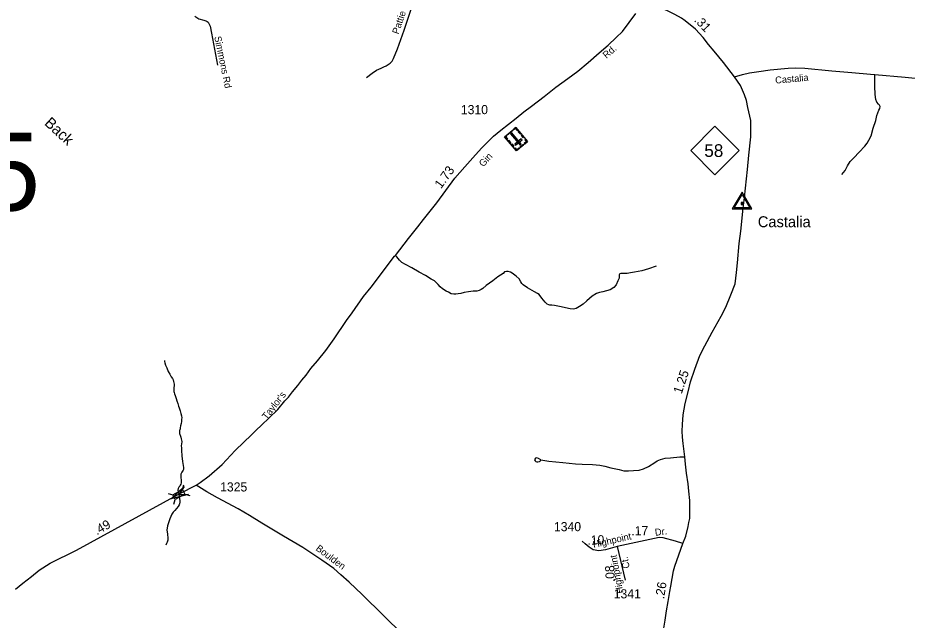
# Model space of a CAD drawing. Extents: x 2220236 to 2384410, y 720751 to 894131.
# Drawn here: x 2276076 to 2288279, y 833919 to 842180 of the extents above; entities that cross this region are included whole.
import ezdxf

# ---------------------------------------------------------------- set-up
doc = ezdxf.new("R2010")
doc.units = 0
doc.layers.add('Default', color=7, linetype='Continuous')

msp = doc.modelspace()

# ---------------------------------------------------------------- linework, layer by layer
at = {"layer": 'Default'}
for p, q in [((2278732, 841968), (2278817, 841529)), ((2278336, 835709), (2278356, 835775)), ((2278137, 835657), (2278203, 835637)), ((2278369, 835649), (2278435, 835629)), ((2278217, 835509), (2278237, 835575)), ((2284297, 834930), (2284410, 834469))]:
    msp.add_line(p, q, dxfattribs=at)
for points in [[(2285909, 841371), (2285756, 841567), (2285630, 841722), (2285554, 841815), (2285481, 841909), (2285374, 842022), (2285233, 842137), (2285183, 842174), (2285092, 842223), (2284990, 842273), (2284787, 842363), (2284687, 842410)], [(2278523, 835771), (2278579, 835808), (2278700, 835897), (2278879, 836056), (2279058, 836244), (2279179, 836360), (2279278, 836458), (2279340, 836521), (2279424, 836599), (2279519, 836690), (2279643, 836809), (2279741, 836927), (2279788, 836978), (2279847, 837050), (2279919, 837139), (2279972, 837209), (2280031, 837280), (2280098, 837370), (2280186, 837477), (2280300, 837619), (2280418, 837775), (2280588, 838027), (2280663, 838136), (2280819, 838357), (2280923, 838484), (2281246, 838909), (2281257, 838922), (2281437, 839152), (2281565, 839315), (2281644, 839413), (2281824, 839644), (2282073, 839982), (2282208, 840135), (2282319, 840257), (2282438, 840394), (2282603, 840557), (2282702, 840640), (2282913, 840804), (2283020, 840891), (2283123, 840967), (2283298, 841101), (2283460, 841228), (2283623, 841348), (2283758, 841449), (2283903, 841567), (2284053, 841699), (2284176, 841805), (2284287, 841910), (2284371, 841991), (2284556, 842240)], [(2280860, 841363), (2280940, 841419), (2280998, 841460), (2281060, 841488), (2281097, 841507), (2281131, 841523), (2281159, 841538), (2281183, 841557), (2281213, 841585), (2281232, 841622), (2281284, 841755), (2281376, 842011), (2281482, 842325)], [(2278504, 842200), (2278558, 842164), (2278628, 842145), (2278658, 842139), (2278674, 842131), (2278688, 842119), (2278698, 842103), (2278715, 842066), (2278732, 841968)], [(2285909, 841371), (2286020, 841404), (2286116, 841423), (2286243, 841445), (2286397, 841468), (2286647, 841490), (2286751, 841493), (2286875, 841489), (2287245, 841450), (2287519, 841429), (2287775, 841405), (2287835, 841400), (2288251, 841367), (2289207, 841269), (2289372, 841253), (2289755, 841209), (2290008, 841158), (2290508, 841026)], [(2285201, 834972), (2285242, 835070), (2285274, 835202), (2285284, 835258), (2285294, 835313), (2285296, 835379), (2285298, 835471), (2285294, 835559), (2285283, 835687), (2285275, 835791), (2285251, 835933), (2285239, 836058), (2285226, 836160), (2285205, 836342), (2285197, 836428), (2285193, 836512), (2285195, 836604), (2285203, 836733), (2285231, 836891), (2285273, 837049), (2285307, 837189), (2285365, 837363), (2285434, 837548), (2285500, 837682), (2285604, 837868), (2285727, 838086), (2285792, 838211), (2285860, 838381), (2285916, 838533), (2285935, 838687), (2285952, 838819), (2285974, 839084), (2285994, 839254), (2286027, 839567), (2286044, 839716), (2286086, 840099), (2286104, 840295), (2286131, 840548), (2286135, 840658), (2286131, 840770), (2286094, 840949), (2286074, 841044), (2286048, 841121), (2285990, 841251), (2285909, 841371)], [(2287380, 840029), (2287428, 840087), (2287460, 840149), (2287498, 840211), (2287546, 840261), (2287618, 840337), (2287698, 840420), (2287730, 840462), (2287752, 840502), (2287783, 840562), (2287813, 840666), (2287847, 840772), (2287863, 840840), (2287889, 840912), (2287903, 840938), (2287909, 840964), (2287897, 840980), (2287885, 840994), (2287863, 841024), (2287847, 841060), (2287837, 841127), (2287835, 841241), (2287835, 841335), (2287835, 841400)], [(2284833, 838772), (2284731, 838739), (2284638, 838709), (2284536, 838691), (2284483, 838682), (2284438, 838674), (2284397, 838674), (2284374, 838675), (2284362, 838675), (2284348, 838674), (2284337, 838668), (2284332, 838663), (2284327, 838653), (2284325, 838644), (2284325, 838607), (2284309, 838572), (2284287, 838519), (2284253, 838480), (2284201, 838450), (2284104, 838422), (2284055, 838412), (2284014, 838400), (2283958, 838364), (2283881, 838298), (2283832, 838252), (2283783, 838222), (2283760, 838205), (2283737, 838194), (2283718, 838189), (2283698, 838183), (2283656, 838190), (2283510, 838222), (2283440, 838234), (2283405, 838238), (2283377, 838241), (2283361, 838245), (2283338, 838252), (2283310, 838278), (2283265, 838335), (2283231, 838385), (2283208, 838401), (2283163, 838422), (2283070, 838475), (2283008, 838519), (2282991, 838537), (2282978, 838561), (2282956, 838598), (2282915, 838637), (2282859, 838679), (2282834, 838691), (2282806, 838700), (2282783, 838702), (2282755, 838696), (2282733, 838675), (2282661, 838626), (2282592, 838573), (2282504, 838507), (2282457, 838466), (2282432, 838452), (2282408, 838440), (2282373, 838431), (2282325, 838433), (2282260, 838421), (2282199, 838414), (2282153, 838401), (2282118, 838396), (2282086, 838389), (2282058, 838391), (2282020, 838396), (2281983, 838415), (2281951, 838431), (2281905, 838463), (2281871, 838489), (2281843, 838521), (2281819, 838545), (2281791, 838572), (2281748, 838596), (2281669, 838644), (2281585, 838691), (2281480, 838751), (2281395, 838795), (2281345, 838826), (2281311, 838858), (2281276, 838900), (2281257, 838922)], [(2278089, 837481), (2278089, 837468), (2278093, 837446), (2278102, 837416), (2278120, 837378), (2278141, 837330), (2278161, 837291), (2278181, 837258), (2278198, 837235), (2278206, 837215), (2278214, 837193), (2278220, 837156), (2278220, 837133), (2278219, 837109), (2278217, 837091), (2278217, 837073), (2278219, 837053), (2278221, 837039), (2278227, 837021), (2278233, 836999), (2278248, 836957), (2278256, 836925), (2278270, 836889), (2278281, 836855), (2278289, 836830), (2278304, 836792), (2278314, 836752), (2278320, 836721), (2278325, 836696), (2278324, 836674), (2278324, 836664), (2278322, 836645), (2278317, 836616), (2278309, 836582), (2278305, 836559), (2278302, 836541), (2278298, 836531), (2278296, 836518), (2278294, 836506), (2278293, 836494), (2278295, 836479), (2278307, 836444), (2278313, 836427), (2278319, 836408), (2278323, 836388), (2278325, 836370), (2278320, 836335), (2278318, 836316), (2278320, 836280), (2278324, 836250), (2278324, 836220), (2278325, 836198), (2278327, 836168), (2278329, 836137), (2278336, 836094), (2278342, 836068), (2278346, 836038), (2278348, 836014), (2278351, 835994), (2278349, 835984), (2278343, 835974), (2278335, 835963), (2278327, 835951), (2278321, 835938), (2278315, 835921), (2278313, 835903), (2278314, 835877), (2278318, 835839), (2278318, 835828), (2278318, 835814), (2278316, 835802), (2278311, 835784), (2278305, 835769), (2278299, 835759), (2278287, 835741), (2278275, 835727), (2278272, 835703), (2278287, 835642), (2278292, 835616), (2278299, 835554), (2278299, 835536), (2278295, 835514), (2278289, 835503), (2278275, 835479), (2278254, 835451), (2278230, 835424), (2278208, 835399)], [(2283253, 836116), (2283219, 836138), (2283197, 836144), (2283179, 836140), (2283169, 836128), (2283167, 836116), (2283175, 836102), (2283183, 836094), (2283199, 836092), (2283213, 836090), (2283233, 836096), (2283241, 836100), (2283253, 836116)], [(2283253, 836116), (2283360, 836100), (2283552, 836080), (2283726, 836062), (2283821, 836060), (2283961, 836052), (2284061, 836044), (2284131, 836032), (2284213, 836010), (2284328, 835986), (2284390, 835968), (2284426, 835966), (2284454, 835966), (2284522, 835970), (2284600, 835978), (2284660, 835996), (2284730, 836028), (2284815, 836080), (2284848, 836106), (2284894, 836122), (2284960, 836140), (2285032, 836144), (2285160, 836158), (2285226, 836160)], [(2278265, 835637), (2278299, 835656), (2278523, 835771)], [(2281360, 833724), (2281095, 833984), (2280800, 834270), (2280621, 834439), (2280509, 834543), (2280410, 834627), (2280246, 834744), (2279987, 834915), (2279722, 835073), (2279424, 835251), (2279255, 835353), (2279098, 835446), (2278818, 835599), (2278670, 835681), (2278523, 835771)], [(2276045, 834343), (2276146, 834426), (2276264, 834519), (2276369, 834605), (2276521, 834700), (2276882, 834881), (2278077, 835532), (2278265, 835637)], [(2278208, 835399), (2278191, 835374), (2278163, 835310), (2278149, 835268), (2278130, 835213), (2278130, 835208), (2278122, 835158), (2278127, 835127), (2278129, 835102), (2278131, 835081), (2278133, 835062), (2278135, 835044), (2278134, 835016), (2278124, 834991), (2278114, 834969), (2278106, 834948)], [(2285201, 834972), (2285101, 835002), (2284929, 835050), (2284875, 835052), (2284297, 834930)], [(2284297, 834930), (2284137, 834886), (2284046, 834872), (2283971, 834884), (2283913, 834922), (2283859, 834966), (2283817, 835002)], [(2284910, 833639), (2284938, 833809), (2284956, 833919), (2284976, 834045), (2285000, 834177), (2285022, 834311), (2285034, 834387), (2285074, 834598), (2285092, 834661), (2285201, 834972)]]:
    msp.add_lwpolyline(points, dxfattribs=at)
for points in [[(2283071, 840482), (2282918, 840354), (2282755, 840549), (2282907, 840677)], [(2282870, 840632), (2282805, 840577), (2282798, 840586), (2282863, 840640)], [(2282882, 840656), (2282889, 840647), (2282906, 840661), (2282932, 840630), (2282940, 840638), (2282907, 840677)], [(2285308, 840361), (2285641, 840694), (2285974, 840361), (2285641, 840028)], [(2282780, 840571), (2282787, 840562), (2282770, 840548), (2282796, 840517), (2282788, 840509), (2282755, 840549)], [(2282968, 840435), (2282983, 840447), (2282852, 840602), (2282838, 840590)], [(2282996, 840508), (2282984, 840522), (2282894, 840447), (2282906, 840432)], [(2282952, 840624), (2282980, 840591), (2282971, 840583), (2282943, 840616)], [(2282995, 840572), (2283023, 840539), (2283014, 840532), (2282987, 840565)], [(2283043, 840515), (2283034, 840508), (2283055, 840483), (2283024, 840457), (2283031, 840449), (2283071, 840482)], [(2282810, 840501), (2282838, 840468), (2282829, 840461), (2282801, 840494)], [(2282852, 840451), (2282880, 840418), (2282871, 840410), (2282843, 840443)], [(2282890, 840387), (2282899, 840395), (2282920, 840370), (2282951, 840396), (2282958, 840388), (2282918, 840354)], [(2283014, 840435), (2282974, 840401), (2282967, 840410), (2283007, 840443)], [(2286147, 839560), (2286013, 839787), (2285879, 839560)], [(2286121, 839573), (2285905, 839573), (2286013, 839755)], [(2286025, 839619), (2286025, 839647), (2286001, 839647), (2286001, 839619)], [(2278417, 835642), (2278181, 835583), (2278357, 835752), (2278287, 835642)], [(2278203, 835637), (2278336, 835710), (2278370, 835648), (2278237, 835575)]]:
    msp.add_lwpolyline(points, close=True, dxfattribs=at)

# ---------------------------------------------------------------- texts
for s, height, rotation, p in [('Pattie Ln', 95, 71.3186, (2281299, 841948)), ('.31', 125, 313.4376, (2285348, 842141)), ('Simmons Rd', 95, 281.797, (2278771, 841918)), ('Rd.', 95, 40.6168, (2284151, 841616)), ('Castalia', 95, 5.0782, (2286471, 841276)), ('Back', 150, 317.2584, (2276431, 840722)), ('Gin', 95, 48.0468, (2282463, 840128)), ('1.73', 125, 53.6704, (2281882, 839828)), ('1.25', 125, 71.576, (2285184, 837014)), ("Taylor's", 95, 52.006, (2279491, 836661)), ('.49', 125, 29.0737, (2277160, 835082)), ('.17', 125, 0.6349, (2284494, 835082)), ('Dr.', 95, 6.9588, (2284822, 835076)), ('.10', 125, 2.0371, (2283893, 834953)), ('Highpoint', 95, 12.672, (2283976, 834910)), ('Boulden', 95, 323.2169, (2280156, 834885)), ('Highpoint', 95, 100.0499, (2284385, 834292)), ('Ct.', 95, 99.8511, (2284471, 834635)), ('.08', 125, 92.5178, (2284268, 834442)), ('.26', 125, 81.0331, (2284942, 834204))]:
    msp.add_text(s, height=height, rotation=rotation, dxfattribs=at).set_placement(p)
for s, height, p in [('1310', 125, (2282155, 840858)), ('125', 1066.3, (2274001, 839536)), ('58', 175, (2285495, 840271)), ('Castalia', 150, (2286229, 839308)), ('1325', 125, (2278852, 835684)), ('1340', 125, (2283432, 835139)), ('1341', 125, (2284252, 834218))]:
    msp.add_text(s, height=height, dxfattribs=at).set_placement(p)

doc.saveas('drawing.dxf')
